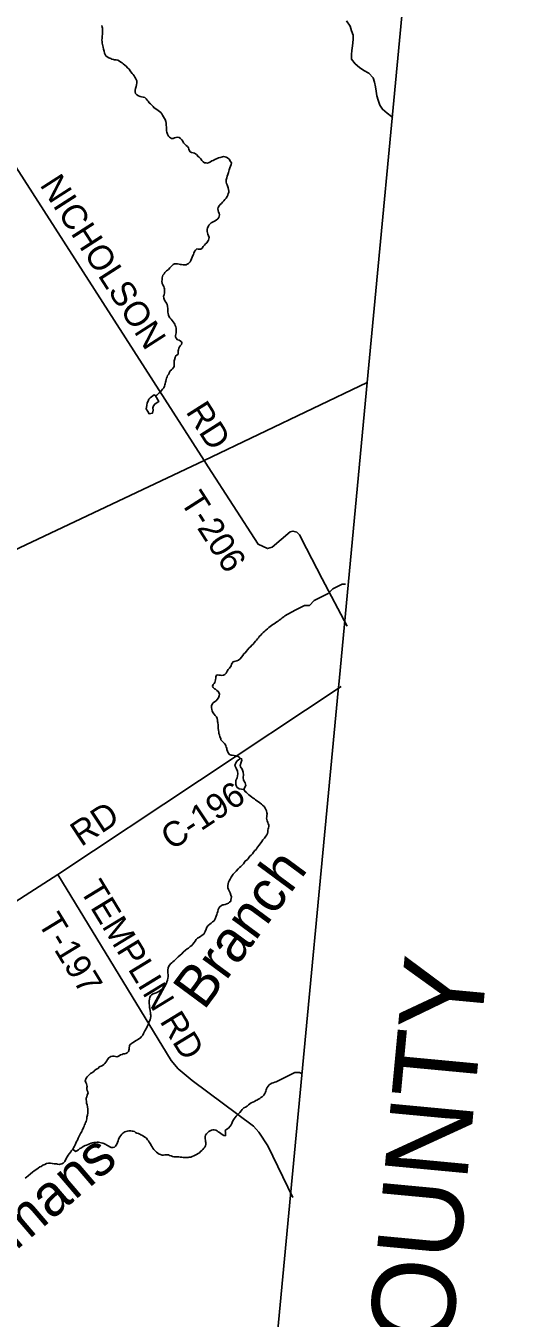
# Model space of a CAD drawing. Extents: x 0 to 1064, y 0 to 440.
# Drawn here: x 409.33 to 427.75, y 120.88 to 167.99 of the extents above; entities that cross this region are included whole.
import ezdxf

# ---------------------------------------------------------------- set-up
doc = ezdxf.new("R2010")
doc.units = 0
for name, color, linetype in [('GM_X_Adjacent_County_Text', 7, 'Continuous'), ('GM_X_County', 7, 'Continuous'), ('GM_X_County_Road', 7, 'Continuous'), ('GM_X_County_Road_Text', 7, 'Continuous'), ('GM_X_Minor_Lake', 7, 'Continuous'), ('GM_X_Minor_River', 7, 'Continuous'), ('GM_X_Minor_River_Text', 7, 'Continuous'), ('GM_X_Township', 7, 'Continuous'), ('GM_X_Township_Road', 7, 'Continuous'), ('GM_X_Township_Road_Text', 7, 'Continuous')]:
    doc.layers.add(name, color=color, linetype=linetype)

msp = doc.modelspace()

# ---------------------------------------------------------------- linework, layer by layer
at = {"layer": 'GM_X_County'}
msp.add_lwpolyline([(427.748, 221.226), (426.54, 207.586), (425.815, 199.411), (424.637, 186.128), (423.196, 170.045), (423.123, 169.273), (421.773, 154.991), (420.941, 146.186), (420.744, 144.103), (420.712, 143.757), (418.974, 125.366), (418.316, 118.4), (418.046, 114.6), (417.254, 106.601), (417.123, 105.272), (415.056, 84.387), (414.188, 75.634)], dxfattribs=at)
at = {"layer": 'GM_X_County_Road'}
msp.add_lwpolyline([(420.821, 143.911), (410.5, 137.059), (405.473, 133.833), (404.499, 133.208), (403.976, 132.882), (403.59, 132.693), (402.771, 132.499), (401.947, 132.33), (401.58, 132.214), (395.144, 128.583)], dxfattribs=at)
at = {"layer": 'GM_X_Minor_Lake'}
for points in [[(414.057, 154.503), (414.003, 154.541), (413.861, 154.434), (413.811, 154.38), (413.785, 154.308), (413.753, 154.254)], [(413.753, 154.254), (413.745, 154.156), (413.718, 154.035), (413.771, 153.931), (413.819, 153.851), (413.941, 153.873), (413.968, 153.982), (413.957, 154.067), (413.977, 154.146), (414.027, 154.206), (414.083, 154.241), (414.176, 154.294), (414.057, 154.503)], [(417.156, 141.287), (417.082, 141.234), (417.038, 141.198), (416.982, 141.12), (416.949, 141.03), (416.99, 140.931), (417.043, 140.827), (417.053, 140.729), (417.026, 140.584), (416.987, 140.481), (416.978, 140.341), (417.019, 140.243), (417.104, 140.181), (417.274, 140.147)], [(417.274, 140.147), (417.3, 140.213), (417.344, 140.304), (417.328, 140.395), (417.262, 140.494), (417.246, 140.592), (417.26, 140.689), (417.256, 140.786), (417.209, 140.891), (417.156, 140.977), (417.145, 141.026), (417.178, 141.147), (417.197, 141.219), (417.192, 141.274), (417.156, 141.287)]]:
    msp.add_lwpolyline(points, dxfattribs=at)
at = {"layer": 'GM_X_Minor_River'}
for points in [[(412.097, 168.004), (412.113, 167.949), (412.118, 167.906), (412.123, 167.863), (412.128, 167.815), (412.127, 167.748), (412.125, 167.693), (412.117, 167.614), (412.11, 167.572), (412.109, 167.529), (412.102, 167.481), (412.106, 167.408), (412.111, 167.359), (412.122, 167.31), (412.133, 167.261), (412.144, 167.212), (412.16, 167.145), (412.183, 167.065), (412.193, 167.004), (412.222, 166.955), (412.246, 166.906), (412.293, 166.862), (412.359, 166.824), (412.425, 166.798), (412.468, 166.785), (412.522, 166.771), (412.564, 166.758), (412.619, 166.751), (412.68, 166.743), (412.746, 166.711), (412.788, 166.674), (412.836, 166.642), (412.877, 166.605), (412.943, 166.561), (412.985, 166.523), (413.038, 166.467), (413.092, 166.411), (413.127, 166.356), (413.162, 166.312), (413.203, 166.256), (413.245, 166.219), (413.28, 166.176), (413.304, 166.126), (413.327, 166.083), (413.373, 165.991), (413.377, 165.912), (413.363, 165.839), (413.35, 165.785), (413.323, 165.706), (413.316, 165.646), (413.314, 165.585), (413.325, 165.53), (413.373, 165.48), (413.433, 165.448), (413.499, 165.423), (413.547, 165.403), (413.608, 165.396), (413.662, 165.376), (413.716, 165.338), (413.751, 165.289), (413.787, 165.245)], [(421.021, 168.178), (421.157, 167.982), (421.203, 167.811), (421.256, 167.652), (421.265, 167.5), (421.238, 167.264), (421.217, 167.1), (421.203, 166.948), (421.2, 166.784), (421.337, 166.612), (421.493, 166.47), (421.655, 166.371), (421.829, 166.265), (421.985, 166.098), (422.037, 165.946), (422.071, 165.775), (422.099, 165.617), (422.126, 165.446), (422.172, 165.282), (422.23, 165.105), (422.325, 164.951), (422.505, 164.815), (422.652, 164.684), (422.694, 164.639)], [(413.787, 165.245), (413.822, 165.19), (413.869, 165.146), (413.917, 165.108), (413.965, 165.059), (413.994, 165.015), (414.042, 164.984), (414.108, 164.946), (414.156, 164.902), (414.203, 164.871), (414.245, 164.833), (414.28, 164.784), (414.31, 164.74), (414.351, 164.672), (414.386, 164.617), (414.403, 164.574), (414.432, 164.512), (414.443, 164.451), (414.446, 164.36), (414.451, 164.317), (414.45, 164.251), (414.454, 164.171), (414.465, 164.123), (414.487, 164.049), (414.528, 163.975), (414.569, 163.932), (414.635, 163.887), (414.696, 163.886), (414.752, 163.909), (414.807, 163.926), (414.868, 163.936), (414.916, 163.923), (414.97, 163.891), (415.012, 163.836), (415.047, 163.792), (415.07, 163.731), (415.123, 163.681), (415.177, 163.631), (415.219, 163.6), (415.254, 163.544), (415.271, 163.501), (415.282, 163.458), (415.323, 163.403), (415.365, 163.371), (415.432, 163.364), (415.474, 163.356), (415.546, 163.3), (415.617, 163.219), (415.659, 163.194), (415.706, 163.144), (415.741, 163.082), (415.795, 163.039), (415.837, 163.001), (415.897, 162.994), (415.952, 162.992), (416.014, 163.015), (416.057, 163.038), (416.112, 163.067), (416.156, 163.091), (416.223, 163.12), (416.297, 163.154), (416.353, 163.183), (416.408, 163.2), (416.494, 163.222), (416.536, 163.227), (416.585, 163.22), (416.633, 163.207), (416.675, 163.182), (416.735, 163.132), (416.794, 163.051), (416.823, 163.002), (416.815, 162.941), (416.789, 162.875), (416.764, 162.821), (416.743, 162.742), (416.717, 162.652), (416.691, 162.579), (416.671, 162.513), (416.651, 162.453), (416.637, 162.386), (416.63, 162.344), (416.635, 162.301), (416.64, 162.246), (416.669, 162.203), (416.692, 162.129), (416.709, 162.086), (416.72, 162.031), (416.724, 161.964), (416.723, 161.922), (416.71, 161.88), (416.696, 161.819), (416.664, 161.771), (416.632, 161.711), (416.582, 161.658), (416.545, 161.616), (416.495, 161.563), (416.457, 161.521), (416.413, 161.48), (416.376, 161.438), (416.338, 161.366), (416.33, 161.317)], [(416.33, 161.317), (416.335, 161.263), (416.352, 161.207), (416.375, 161.164), (416.386, 161.109), (416.379, 161.061), (416.359, 161.007), (416.327, 160.959), (416.271, 160.911), (416.21, 160.876), (416.136, 160.842), (416.086, 160.813), (416.043, 160.777), (416.005, 160.723), (415.979, 160.669), (415.948, 160.627), (415.934, 160.573), (415.938, 160.5), (415.949, 160.451), (415.966, 160.402), (415.989, 160.341), (416.012, 160.279), (416.005, 160.225), (415.991, 160.183), (415.96, 160.141), (415.928, 160.087), (415.878, 160.045), (415.841, 159.998), (415.797, 159.944), (415.759, 159.89), (415.703, 159.849), (415.66, 159.85), (415.606, 159.857), (415.563, 159.859), (415.513, 159.817), (415.476, 159.763), (415.45, 159.709), (415.437, 159.661), (415.417, 159.619), (415.397, 159.559), (415.372, 159.504), (415.34, 159.438), (415.314, 159.396), (415.258, 159.331), (415.215, 159.308), (415.171, 159.284), (415.117, 159.286), (415.062, 159.287), (415.007, 159.288), (414.965, 159.289), (414.922, 159.302), (414.862, 159.316), (414.801, 159.318), (414.746, 159.313), (414.703, 159.29), (414.622, 159.219), (414.572, 159.171), (414.528, 159.117), (414.46, 159.058), (414.397, 158.999), (414.366, 158.957), (414.328, 158.903), (414.309, 158.861), (414.301, 158.807), (414.293, 158.734), (414.286, 158.686), (414.296, 158.606), (414.325, 158.557), (414.354, 158.489), (414.371, 158.446), (414.382, 158.404), (414.387, 158.361), (414.386, 158.312), (414.379, 158.264), (414.365, 158.185), (414.351, 158.137), (414.356, 158.07), (414.367, 158.027), (414.396, 157.972), (414.431, 157.922), (414.454, 157.879), (414.484, 157.83), (414.494, 157.769), (414.504, 157.677), (414.503, 157.629), (414.501, 157.556), (414.512, 157.507), (414.523, 157.452), (414.546, 157.409), (414.581, 157.347), (414.623, 157.303), (414.664, 157.254), (414.699, 157.198), (414.735, 157.155), (414.764, 157.112), (414.775, 157.069), (414.792, 157.02), (414.803, 156.971), (414.807, 156.892), (414.806, 156.849), (414.805, 156.807)], [(414.805, 156.807), (414.798, 156.758), (414.79, 156.704), (414.789, 156.661), (414.812, 156.606), (414.859, 156.55), (414.914, 156.53), (414.956, 156.505), (414.998, 156.48), (415.021, 156.437), (415.001, 156.382), (414.951, 156.329), (414.926, 156.287), (414.906, 156.239), (414.893, 156.184), (414.886, 156.142), (414.884, 156.081), (414.877, 156.027), (414.833, 155.985), (414.79, 155.956), (414.776, 155.907), (414.75, 155.823), (414.737, 155.781), (414.736, 155.738), (414.74, 155.689), (414.739, 155.635), (414.732, 155.58), (414.706, 155.538), (414.669, 155.491), (414.643, 155.449), (414.594, 155.413), (414.568, 155.371), (414.549, 155.329), (414.523, 155.287), (414.498, 155.245), (414.479, 155.203), (414.453, 155.149), (414.44, 155.101), (414.426, 155.04), (414.419, 154.998), (414.411, 154.943), (414.398, 154.901), (414.385, 154.853), (414.353, 154.799), (414.315, 154.745), (414.277, 154.697), (414.24, 154.65), (414.184, 154.609), (414.14, 154.567), (414.109, 154.525), (414.057, 154.503)], [(418.771, 146.479), (419.149, 146.695), (419.32, 146.781), (419.491, 146.867), (419.663, 146.867), (419.834, 147.038), (420.005, 147.124), (420.177, 147.209), (420.348, 147.295), (420.519, 147.466), (420.69, 147.552), (420.862, 147.637), (420.985, 147.637)], [(417.927, 145.83), (417.983, 145.878), (418.039, 145.931), (418.082, 145.966), (418.138, 146.014), (418.182, 146.055), (418.232, 146.091), (418.281, 146.126), (418.331, 146.167), (418.38, 146.196), (418.43, 146.226), (418.48, 146.267), (418.523, 146.296), (418.566, 146.326), (418.622, 146.367), (418.678, 146.414), (418.728, 146.449), (418.771, 146.479)], [(417.156, 141.287), (417.114, 141.321), (417.066, 141.352), (417.018, 141.372), (416.975, 141.385), (416.921, 141.392), (416.854, 141.4), (416.812, 141.407), (416.751, 141.433), (416.704, 141.495), (416.681, 141.556), (416.658, 141.611), (416.653, 141.654), (416.636, 141.697), (416.619, 141.74), (416.602, 141.783), (416.567, 141.832), (416.519, 141.876), (416.49, 141.919), (416.442, 141.969), (416.431, 142.018), (416.402, 142.073), (416.386, 142.141), (416.363, 142.196), (416.358, 142.245), (416.347, 142.312), (416.343, 142.379), (416.338, 142.434), (416.334, 142.495), (416.324, 142.592), (416.319, 142.635), (416.314, 142.677), (416.297, 142.739), (416.274, 142.8), (416.233, 142.85), (416.198, 142.899), (416.15, 142.961), (416.115, 143.023), (416.105, 143.072), (416.1, 143.139), (416.102, 143.205), (416.121, 143.26), (416.159, 143.307), (416.209, 143.349), (416.265, 143.39), (416.308, 143.431), (416.347, 143.497), (416.379, 143.57), (416.392, 143.63), (416.369, 143.685), (416.34, 143.729), (416.292, 143.76), (416.245, 143.81), (416.202, 143.817), (416.155, 143.867), (416.132, 143.922), (416.152, 143.976), (416.189, 144.018), (416.221, 144.06), (416.234, 144.102), (416.247, 144.15), (416.255, 144.223), (416.256, 144.266), (416.276, 144.32), (416.331, 144.331), (416.373, 144.318), (416.422, 144.316), (416.47, 144.315), (416.532, 144.326), (416.581, 144.343), (416.625, 144.397), (416.663, 144.469), (416.707, 144.528), (416.751, 144.582), (416.808, 144.666), (416.828, 144.72), (416.847, 144.762), (416.884, 144.804), (416.928, 144.821), (416.97, 144.826), (417.019, 144.843), (417.075, 144.872), (417.137, 144.919), (417.187, 144.979), (417.238, 145.044), (417.275, 145.098), (417.325, 145.14), (417.375, 145.193), (417.413, 145.241), (417.469, 145.312), (417.519, 145.36), (417.563, 145.414), (417.613, 145.455), (417.657, 145.502), (417.695, 145.556), (417.738, 145.598), (417.77, 145.64), (417.808, 145.687), (417.833, 145.729), (417.889, 145.783), (417.927, 145.83)], [(417.97, 138.315), (418.026, 138.38), (418.077, 138.446), (418.115, 138.5), (418.14, 138.554), (418.148, 138.614), (418.149, 138.669), (418.157, 138.718), (418.17, 138.76), (418.189, 138.808), (418.185, 138.863), (418.167, 138.906), (418.144, 138.955), (418.121, 139.01), (418.116, 139.059), (418.105, 139.108), (418.113, 139.162), (418.114, 139.205), (418.121, 139.26), (418.116, 139.302), (418.1, 139.376), (418.077, 139.419), (418.054, 139.474), (418.013, 139.53), (417.959, 139.58), (417.924, 139.623), (417.864, 139.661), (417.81, 139.699), (417.75, 139.737), (417.702, 139.774), (417.66, 139.812), (417.618, 139.837), (417.559, 139.881), (417.505, 139.925), (417.457, 139.963), (417.416, 140), (417.368, 140.038), (417.32, 140.075), (417.274, 140.147)], [(414.353, 132.93), (414.391, 133.002), (414.435, 133.038), (414.455, 133.104), (414.474, 133.146), (414.488, 133.207), (414.508, 133.279), (414.515, 133.322), (414.516, 133.364), (414.511, 133.413), (414.506, 133.455), (414.502, 133.516), (414.503, 133.571), (414.517, 133.656), (414.543, 133.716), (414.606, 133.794), (414.649, 133.829), (414.693, 133.87), (414.731, 133.912), (414.787, 133.959), (414.836, 134.007), (414.886, 134.048), (414.949, 134.108), (415.011, 134.161), (415.067, 134.226), (415.148, 134.297), (415.204, 134.345), (415.254, 134.374), (415.322, 134.427), (415.378, 134.462), (415.421, 134.516), (415.459, 134.569), (415.497, 134.623), (415.541, 134.689), (415.585, 134.731), (415.635, 134.76), (415.69, 134.795), (415.758, 134.842), (415.814, 134.883), (415.84, 134.931), (415.865, 134.973), (415.898, 135.063), (415.93, 135.13), (415.974, 135.189), (416.03, 135.243), (416.086, 135.284), (416.136, 135.325), (416.191, 135.36), (416.23, 135.432), (416.263, 135.529), (416.289, 135.595), (416.302, 135.65), (416.322, 135.71), (416.336, 135.782), (416.361, 135.83), (416.399, 135.878), (416.455, 135.926), (416.504, 135.943), (416.547, 135.954), (416.596, 135.965), (416.657, 135.981), (416.713, 136.01), (416.756, 136.046), (416.8, 136.081), (416.807, 136.124), (416.815, 136.184), (416.822, 136.245), (416.806, 136.306), (416.777, 136.386), (416.736, 136.454), (416.713, 136.509), (416.696, 136.564), (416.686, 136.656), (416.714, 136.77), (416.746, 136.824), (416.771, 136.885), (416.81, 136.951), (416.835, 136.999), (416.885, 137.064), (416.942, 137.124), (416.998, 137.171), (417.073, 137.266), (417.111, 137.308), (417.16, 137.349), (417.21, 137.391), (417.266, 137.444), (417.304, 137.498), (417.324, 137.546), (417.404, 137.599), (417.448, 137.646), (417.498, 137.718), (417.542, 137.754), (417.586, 137.813), (417.63, 137.873), (417.674, 137.927), (417.724, 137.968), (417.743, 138.01), (417.819, 138.112), (417.875, 138.177), (417.932, 138.261), (417.97, 138.315)], [(411.556, 128.201), (411.576, 128.285), (411.585, 128.37), (411.592, 128.437), (411.588, 128.504), (411.578, 128.589), (411.561, 128.651), (411.545, 128.712), (411.534, 128.779), (411.53, 128.846), (411.531, 128.894), (411.55, 128.949), (411.564, 129.009), (411.603, 129.093), (411.592, 129.136), (411.568, 129.179), (411.552, 129.24), (411.547, 129.283), (411.56, 129.331), (411.555, 129.374), (411.544, 129.417), (411.515, 129.472), (411.492, 129.528), (411.531, 129.624), (411.563, 129.678), (411.619, 129.743), (411.687, 129.797), (411.731, 129.82), (411.805, 129.873), (411.849, 129.926), (411.91, 129.955), (411.972, 129.996), (412.004, 130.038), (412.072, 130.067), (412.121, 130.096), (412.171, 130.131), (412.214, 130.167), (412.283, 130.256), (412.309, 130.304), (412.353, 130.376), (412.421, 130.417), (412.482, 130.428), (412.543, 130.426), (412.598, 130.413), (412.64, 130.412), (412.683, 130.423), (412.732, 130.44), (412.776, 130.476), (412.837, 130.492), (412.88, 130.51), (412.929, 130.514), (412.972, 130.526), (413.021, 130.549), (413.071, 130.596), (413.091, 130.681), (413.098, 130.723), (413.107, 130.802), (413.12, 130.844), (413.176, 130.898), (413.219, 130.921), (413.275, 130.95), (413.324, 130.985), (413.374, 131.014), (413.417, 131.038), (413.472, 131.073), (413.516, 131.108), (413.541, 131.15), (413.597, 131.197), (413.617, 131.252), (413.668, 131.354), (413.732, 131.456), (413.757, 131.51), (413.777, 131.564), (413.796, 131.606), (413.829, 131.697), (413.855, 131.757), (413.875, 131.817), (413.882, 131.878), (413.883, 131.92), (413.878, 131.963), (413.873, 132.006), (413.863, 132.085), (413.847, 132.164), (413.842, 132.207), (413.837, 132.25), (413.832, 132.292), (413.827, 132.341), (413.823, 132.432), (413.831, 132.523), (413.851, 132.571), (413.871, 132.626), (413.914, 132.673), (413.97, 132.708), (414.037, 132.725), (414.08, 132.742), (414.123, 132.759), (414.179, 132.789), (414.222, 132.824), (414.272, 132.865), (414.315, 132.889), (414.353, 132.93)], [(418.504, 129.517), (418.623, 129.576), (418.795, 129.662), (418.966, 129.747), (419.137, 129.833), (419.309, 129.833), (419.4, 129.781)], [(415.884, 127.221), (415.886, 127.282), (415.881, 127.324), (415.876, 127.367), (415.871, 127.416), (415.866, 127.458), (415.867, 127.501), (415.874, 127.549), (415.912, 127.597), (415.955, 127.639), (416.005, 127.686), (416.049, 127.709), (416.092, 127.727), (416.147, 127.743), (416.195, 127.742), (416.25, 127.735), (416.298, 127.709), (416.34, 127.678), (416.382, 127.647), (416.436, 127.609), (416.483, 127.571), (416.543, 127.539), (416.604, 127.532), (416.611, 127.58), (416.606, 127.623), (416.601, 127.666), (416.597, 127.72), (416.659, 127.768), (416.714, 127.803), (416.771, 127.874), (416.809, 127.928), (416.834, 127.976), (416.854, 128.018), (416.88, 128.078), (416.918, 128.144), (416.956, 128.198), (416.993, 128.24), (417.031, 128.282), (417.087, 128.335), (417.131, 128.382), (417.181, 128.436), (417.218, 128.484), (417.281, 128.543), (417.336, 128.572), (417.392, 128.613), (417.448, 128.654), (417.492, 128.696), (417.547, 128.725), (417.603, 128.748), (417.658, 128.783), (417.708, 128.812), (417.751, 128.83), (417.806, 128.865), (417.856, 128.888), (417.899, 128.923), (417.942, 128.953), (417.999, 129.006), (418.037, 129.066), (418.062, 129.114), (418.075, 129.156), (418.089, 129.198), (418.102, 129.241), (418.121, 129.289), (418.159, 129.343), (418.197, 129.384), (418.24, 129.414), (418.29, 129.443), (418.345, 129.454), (418.4, 129.477), (418.455, 129.5), (418.504, 129.517)], [(409.309, 125.987), (409.353, 126.017), (409.415, 126.07), (409.496, 126.147), (409.57, 126.206), (409.638, 126.247), (409.688, 126.282), (409.781, 126.353), (409.843, 126.394), (409.886, 126.411), (409.948, 126.458), (410.016, 126.487), (410.083, 126.516), (410.163, 126.532), (410.224, 126.531), (410.291, 126.523), (410.357, 126.509), (410.4, 126.502), (410.442, 126.501), (410.485, 126.494), (410.539, 126.486), (410.582, 126.492), (410.637, 126.502), (410.692, 126.531), (410.749, 126.591), (410.787, 126.675), (410.838, 126.759), (410.876, 126.819), (410.914, 126.873), (410.971, 126.944), (410.996, 126.986), (411.04, 127.046), (411.072, 127.088), (411.098, 127.148), (411.129, 127.202), (411.155, 127.262), (411.175, 127.316), (411.207, 127.37), (411.233, 127.436), (411.271, 127.515), (411.322, 127.611), (411.367, 127.689), (411.386, 127.731), (411.405, 127.773), (411.425, 127.827), (411.451, 127.875), (411.47, 127.923), (411.489, 127.965), (411.509, 128.007), (411.528, 128.049), (411.535, 128.098), (411.555, 128.146), (411.556, 128.201)], [(411.04, 127.046), (411.135, 126.958), (411.191, 126.981), (411.246, 127.017), (411.302, 127.064), (411.358, 127.093), (411.42, 127.134), (411.488, 127.169), (411.537, 127.192), (411.598, 127.209), (411.654, 127.232), (411.709, 127.255), (411.758, 127.272), (411.807, 127.283), (411.868, 127.287), (411.923, 127.292), (411.972, 127.291), (412.02, 127.284), (412.075, 127.27), (412.135, 127.257), (412.177, 127.243), (412.244, 127.211), (412.286, 127.192), (412.328, 127.161), (412.388, 127.129), (412.442, 127.103), (412.502, 127.096), (412.558, 127.113), (412.601, 127.148), (412.64, 127.226), (412.672, 127.286), (412.691, 127.34), (412.711, 127.401), (412.75, 127.485), (412.787, 127.539), (412.825, 127.586), (412.869, 127.628), (412.937, 127.669), (412.98, 127.686), (413.029, 127.697), (413.084, 127.708), (413.151, 127.706), (413.199, 127.699), (413.242, 127.692), (413.284, 127.679), (413.332, 127.653), (413.38, 127.628), (413.434, 127.608), (413.483, 127.589), (413.525, 127.564), (413.579, 127.538), (413.627, 127.5), (413.687, 127.468), (413.728, 127.437), (413.758, 127.382), (413.799, 127.338), (413.828, 127.295), (413.869, 127.233), (413.898, 127.171), (413.928, 127.128), (413.957, 127.073), (413.998, 127.023), (414.04, 126.98), (414.093, 126.93), (414.141, 126.892), (414.189, 126.86), (414.237, 126.841), (414.304, 126.827), (414.346, 126.826), (414.395, 126.831), (414.456, 126.836), (414.523, 126.828), (414.571, 126.815), (414.632, 126.795), (414.674, 126.776), (414.722, 126.763), (414.771, 126.755), (414.813, 126.76), (414.856, 126.759), (414.905, 126.758), (414.953, 126.751), (415.014, 126.749), (415.069, 126.742), (415.123, 126.735), (415.178, 126.733), (415.245, 126.738), (415.288, 126.743), (415.337, 126.754), (415.392, 126.771), (415.447, 126.8), (415.503, 126.817), (415.552, 126.846), (415.614, 126.887), (415.657, 126.91), (415.695, 126.958), (415.738, 126.987), (415.776, 127.029), (415.814, 127.077), (415.857, 127.112), (415.883, 127.166), (415.884, 127.221)]]:
    msp.add_lwpolyline(points, dxfattribs=at)
at = {"layer": 'GM_X_Township'}
for points in [[(427.748, 221.226), (426.54, 207.586), (425.815, 199.411), (424.637, 186.128), (423.196, 170.045), (423.123, 169.273), (421.773, 154.991), (415.831, 152.149), (403.249, 146.207), (398.286, 154.166), (396.596, 156.881), (393.667, 161.59), (393.056, 162.572), (392.086, 164.147), (381.692, 164.39), (377.536, 164.522), (364.525, 164.935), (364.233, 164.944), (357.068, 165.171), (354.439, 165.255), (343.522, 165.601)], [(403.249, 146.207), (415.831, 152.149), (421.773, 154.991), (420.941, 146.186), (420.744, 144.103), (420.712, 143.757), (418.974, 125.366), (418.316, 118.4), (418.046, 114.6), (417.254, 106.601), (417.123, 105.272), (415.056, 84.387), (414.188, 75.634)]]:
    msp.add_lwpolyline(points, dxfattribs=at)
at = {"layer": 'GM_X_Township_Road'}
for points in [[(415.978, 151.92), (415.831, 152.149), (406.691, 166.383)], [(420.135, 147.832), (419.558, 148.936), (419.308, 149.434), (419.206, 149.533), (419.066, 149.572), (418.969, 149.543), (418.302, 148.982), (418.143, 148.936), (417.793, 149.093), (415.978, 151.92)], [(421.036, 146.107), (420.135, 147.832)], [(410.5, 137.059), (414.629, 130.274), (414.88, 129.972), (415.397, 129.545), (417.623, 127.881), (417.82, 127.66), (418.153, 127.162), (419.057, 125.28)]]:
    msp.add_lwpolyline(points, dxfattribs=at)

# ---------------------------------------------------------------- texts
at = {"layer": 'GM_X_Adjacent_County_Text'}
msp.add_text('CLINTON COUNTY', height=3.0303, rotation=84.6179, dxfattribs=at).set_placement((422.785, 98.036))
at = {"layer": 'GM_X_County_Road_Text'}
for s, rotation, p in [('C-196', 33.613, (414.644, 137.914)), ('RD', 33.4162, (411.346, 138.048))]:
    msp.add_text(s, height=0.9091, rotation=rotation, dxfattribs=at).set_placement(p)
at = {"layer": 'GM_X_Minor_River_Text'}
for s, rotation, p in [('Branch', 53.5631, (415.819, 132.069)), ('Homans', 40.541, (407.006, 121.652))]:
    msp.add_text(s, height=1.5151, rotation=rotation, dxfattribs=at).set_placement(p)
at = {"layer": 'GM_X_Township_Road_Text'}
for s, rotation, p in [('NICHOLSON', 302.6991, (409.817, 162.196)), ('RD', 302.3199, (415.138, 153.928)), ('T-206', 302.6009, (414.933, 150.66)), ('TEMPLIN RD', 301.3586, (411.272, 136.494)), ('T-197', 301.3494, (409.742, 135.302))]:
    msp.add_text(s, height=0.9091, rotation=rotation, dxfattribs=at).set_placement(p)

doc.saveas('drawing.dxf')
